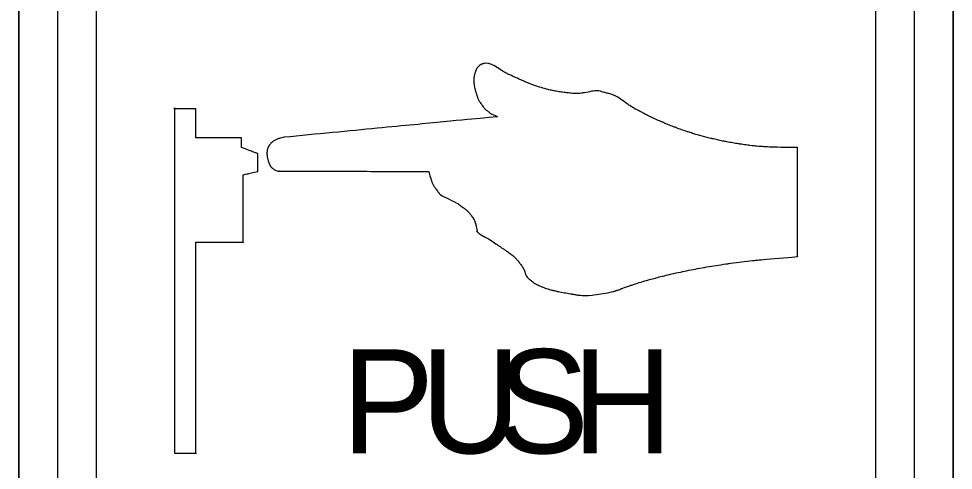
# Model space of a CAD drawing. Extents: x 99976 to 100136, y 99905 to 100011.
# Drawn here: x 100054.5169 to 100054.7869, y 99974.8281 to 99974.9584 of the extents above; entities that cross this region are included whole.
import ezdxf

# ---------------------------------------------------------------- set-up
doc = ezdxf.new("R2010")
doc.units = 0
doc.layers.add('TR_SN_ConstructionSigns', color=7, linetype='Continuous')

msp = doc.modelspace()

# ---------------------------------------------------------------- linework, layer by layer
at = {"layer": 'TR_SN_ConstructionSigns'}
for p, q in [((100054.51692, 99974.698), (100054.51692, 99975.058)), ((100054.51692, 99975.058), (100054.51692, 99974.698)), ((100054.51692, 99975.058), (100054.51692, 99974.698)), ((100054.52817, 99975.058), (100054.52817, 99974.698)), ((100054.53942, 99974.698), (100054.53942, 99975.058)), ((100054.76442, 99975.058), (100054.76442, 99974.698)), ((100054.77567, 99974.698), (100054.77567, 99975.058)), ((100054.78692, 99975.058), (100054.78692, 99974.698)), ((100054.78692, 99974.698), (100054.78692, 99975.058)), ((100054.78692, 99974.698), (100054.78692, 99975.058))]:
    msp.add_line(p, q, dxfattribs=at)
for points, degree in [([(100054.64917, 99974.94391), (100054.64917, 99974.94391), (100054.64909, 99974.94377), (100054.64908, 99974.94374), (100054.64902, 99974.94356), (100054.64902, 99974.94356)], 3), ([(100054.64952, 99974.94443), (100054.64952, 99974.94443), (100054.64938, 99974.94426), (100054.64924, 99974.94406), (100054.64917, 99974.94391), (100054.64917, 99974.94391)], 3), ([(100054.64999, 99974.94491), (100054.64999, 99974.94491), (100054.64983, 99974.94478), (100054.64966, 99974.94459), (100054.64952, 99974.94443), (100054.64952, 99974.94443)], 3), ([(100054.65047, 99974.94521), (100054.65047, 99974.94521), (100054.65032, 99974.94514), (100054.65015, 99974.94504), (100054.64999, 99974.94491), (100054.64999, 99974.94491)], 3), ([(100054.65089, 99974.94538), (100054.65089, 99974.94538), (100054.65067, 99974.94531), (100054.65062, 99974.94529), (100054.65047, 99974.94521), (100054.65047, 99974.94521)], 3), ([(100054.65268, 99974.9455), (100054.65268, 99974.9455), (100054.65179, 99974.94565), (100054.6511, 99974.94546), (100054.65089, 99974.94538), (100054.65089, 99974.94538)], 3), ([(100054.65679, 99974.94331), (100054.65679, 99974.94331), (100054.65568, 99974.944), (100054.65356, 99974.94535), (100054.65268, 99974.9455), (100054.65268, 99974.9455)], 3), ([(100054.64846, 99974.9416), (100054.64846, 99974.9416), (100054.64838, 99974.94107), (100054.64838, 99974.9403), (100054.64846, 99974.93969), (100054.64846, 99974.93969)], 3), ([(100054.64877, 99974.94287), (100054.64877, 99974.94287), (100054.64867, 99974.94255), (100054.64854, 99974.94213), (100054.64846, 99974.9416), (100054.64846, 99974.9416)], 3), ([(100054.64902, 99974.94356), (100054.64902, 99974.94356), (100054.64895, 99974.94339), (100054.64888, 99974.9432), (100054.64877, 99974.94287), (100054.64877, 99974.94287)], 3), ([(100054.65966, 99974.94185), (100054.65966, 99974.94185), (100054.65863, 99974.94233), (100054.65791, 99974.94262), (100054.65679, 99974.94331), (100054.65679, 99974.94331)], 3), ([(100054.66292, 99974.94037), (100054.66292, 99974.94037), (100054.66196, 99974.94079), (100054.66069, 99974.94138), (100054.65966, 99974.94185), (100054.65966, 99974.94185)], 3), ([(100054.64846, 99974.93969), (100054.64846, 99974.93969), (100054.64853, 99974.93908), (100054.64871, 99974.93829), (100054.64879, 99974.93794), (100054.64879, 99974.93794)], 3), ([(100054.66541, 99974.93938), (100054.66541, 99974.93938), (100054.66454, 99974.9397), (100054.66387, 99974.93996), (100054.66292, 99974.94037), (100054.66292, 99974.94037)], 3), ([(100054.66816, 99974.93847), (100054.66816, 99974.93847), (100054.6674, 99974.93869), (100054.66629, 99974.93906), (100054.66541, 99974.93938), (100054.66541, 99974.93938)], 3), ([(100054.64879, 99974.93794), (100054.64879, 99974.93794), (100054.64888, 99974.93758), (100054.6489, 99974.9375), (100054.64899, 99974.93723), (100054.64899, 99974.93723)], 3), ([(100054.64899, 99974.93723), (100054.64899, 99974.93723), (100054.64908, 99974.93695), (100054.64922, 99974.9366), (100054.64931, 99974.93629), (100054.64931, 99974.93629)], 3), ([(100054.64931, 99974.93629), (100054.64931, 99974.93629), (100054.64941, 99974.93597), (100054.64943, 99974.93581), (100054.6496, 99974.93537), (100054.6496, 99974.93537)], 3), ([(100054.66993, 99974.93797), (100054.66993, 99974.93797), (100054.6693, 99974.93813), (100054.66891, 99974.93824), (100054.66816, 99974.93847), (100054.66816, 99974.93847)], 3), ([(100054.67192, 99974.93755), (100054.67192, 99974.93755), (100054.67103, 99974.93772), (100054.67056, 99974.93782), (100054.66993, 99974.93797), (100054.66993, 99974.93797)], 3), ([(100054.67526, 99974.93705), (100054.67526, 99974.93705), (100054.67392, 99974.9372), (100054.6728, 99974.93739), (100054.67192, 99974.93755), (100054.67192, 99974.93755)], 3), ([(100054.67996, 99974.93701), (100054.67996, 99974.93701), (100054.67846, 99974.93676), (100054.6766, 99974.93689), (100054.67526, 99974.93705), (100054.67526, 99974.93705)], 3), ([(100054.68432, 99974.93762), (100054.68432, 99974.93762), (100054.68346, 99974.93774), (100054.68145, 99974.93725), (100054.67996, 99974.93701), (100054.67996, 99974.93701)], 3), ([(100054.686, 99974.93719), (100054.686, 99974.93719), (100054.68521, 99974.93742), (100054.68518, 99974.9375), (100054.68432, 99974.93762), (100054.68432, 99974.93762)], 3), ([(100054.6891, 99974.93625), (100054.6891, 99974.93625), (100054.68787, 99974.93679), (100054.6868, 99974.93695), (100054.686, 99974.93719), (100054.686, 99974.93719)], 3), ([(100054.69309, 99974.93359), (100054.69309, 99974.93359), (100054.69187, 99974.93441), (100054.69032, 99974.93571), (100054.6891, 99974.93625), (100054.6891, 99974.93625)], 3), ([(100054.6496, 99974.93537), (100054.6496, 99974.93537), (100054.64978, 99974.93492), (100054.65045, 99974.93398), (100054.6508, 99974.93348), (100054.6508, 99974.93348)], 3), ([(100054.6508, 99974.93348), (100054.6508, 99974.93348), (100054.65116, 99974.93297), (100054.65139, 99974.93262), (100054.65171, 99974.93231), (100054.65171, 99974.93231)], 3), ([(100054.6966, 99974.93159), (100054.6966, 99974.93159), (100054.69558, 99974.93213), (100054.6943, 99974.93276), (100054.69309, 99974.93359), (100054.69309, 99974.93359)], 3), ([(100054.56192, 99974.93244), (100054.56192, 99974.93244), (100054.56192, 99974.93244), (100054.56192, 99974.833)], 2), ([(100054.56811, 99974.93244), (100054.56811, 99974.93244), (100054.56811, 99974.93244), (100054.56192, 99974.93244)], 2), ([(100054.56811, 99974.92405), (100054.56811, 99974.92405), (100054.56811, 99974.92405), (100054.56811, 99974.93244)], 2), ([(100054.65171, 99974.93231), (100054.65171, 99974.93231), (100054.65203, 99974.93201), (100054.65233, 99974.93184), (100054.65263, 99974.93159), (100054.65263, 99974.93159)], 3), ([(100054.65263, 99974.93159), (100054.65263, 99974.93159), (100054.65293, 99974.93134), (100054.65314, 99974.93109), (100054.65359, 99974.93093), (100054.65359, 99974.93093)], 3), ([(100054.65359, 99974.93093), (100054.65359, 99974.93093), (100054.65404, 99974.93077), (100054.65514, 99974.93027), (100054.65515, 99974.93023), (100054.65515, 99974.93023)], 3), ([(100054.69917, 99974.93026), (100054.69917, 99974.93026), (100054.69814, 99974.93077), (100054.69762, 99974.93105), (100054.6966, 99974.93159), (100054.6966, 99974.93159)], 3), ([(100054.65508, 99974.93015), (100054.65508, 99974.93015), (100054.65508, 99974.93015), (100054.59353, 99974.92421)], 2), ([(100054.65515, 99974.93015), (100054.65515, 99974.93015), (100054.65515, 99974.93013), (100054.65508, 99974.93015), (100054.65508, 99974.93015)], 3), ([(100054.65515, 99974.93023), (100054.65515, 99974.93023), (100054.65515, 99974.93019), (100054.65515, 99974.93018), (100054.65515, 99974.93015), (100054.65515, 99974.93015)], 3), ([(100054.7028, 99974.9286), (100054.7028, 99974.9286), (100054.70158, 99974.92912), (100054.70019, 99974.92975), (100054.69917, 99974.93026), (100054.69917, 99974.93026)], 3), ([(100054.70644, 99974.92713), (100054.70644, 99974.92713), (100054.7052, 99974.92759), (100054.70401, 99974.92808), (100054.7028, 99974.9286), (100054.7028, 99974.9286)], 3), ([(100054.71021, 99974.9258), (100054.71021, 99974.9258), (100054.70901, 99974.92619), (100054.70767, 99974.92666), (100054.70644, 99974.92713), (100054.70644, 99974.92713)], 3), ([(100054.71363, 99974.92476), (100054.71363, 99974.92476), (100054.71245, 99974.92509), (100054.71141, 99974.92541), (100054.71021, 99974.9258), (100054.71021, 99974.9258)], 3), ([(100054.58126, 99974.92405), (100054.58126, 99974.92405), (100054.58126, 99974.92405), (100054.56811, 99974.92405)], 2), ([(100054.58126, 99974.92125), (100054.58126, 99974.92125), (100054.58126, 99974.92125), (100054.58126, 99974.92405)], 2), ([(100054.58988, 99974.92257), (100054.58988, 99974.92257), (100054.58964, 99974.92235), (100054.58945, 99974.92209), (100054.58932, 99974.9219), (100054.58932, 99974.9219)], 3), ([(100054.59073, 99974.92322), (100054.59073, 99974.92322), (100054.59044, 99974.92304), (100054.59011, 99974.9228), (100054.58988, 99974.92257), (100054.58988, 99974.92257)], 3), ([(100054.59164, 99974.92366), (100054.59164, 99974.92366), (100054.59134, 99974.92354), (100054.59103, 99974.92339), (100054.59073, 99974.92322), (100054.59073, 99974.92322)], 3), ([(100054.5925, 99974.92397), (100054.5925, 99974.92397), (100054.59221, 99974.92387), (100054.59194, 99974.92378), (100054.59164, 99974.92366), (100054.59164, 99974.92366)], 3), ([(100054.59353, 99974.92421), (100054.59353, 99974.92421), (100054.59353, 99974.92421), (100054.59279, 99974.92406), (100054.5925, 99974.92397)], 3), ([(100054.71727, 99974.92381), (100054.71727, 99974.92381), (100054.71603, 99974.9241), (100054.71481, 99974.92442), (100054.71363, 99974.92476), (100054.71363, 99974.92476)], 3), ([(100054.72107, 99974.92298), (100054.72107, 99974.92298), (100054.71976, 99974.92323), (100054.71851, 99974.92351), (100054.71727, 99974.92381), (100054.71727, 99974.92381)], 3), ([(100054.72513, 99974.92228), (100054.72513, 99974.92228), (100054.724, 99974.92245), (100054.72238, 99974.92272), (100054.72107, 99974.92298), (100054.72107, 99974.92298)], 3), ([(100054.58129, 99974.92131), (100054.58129, 99974.92131), (100054.58129, 99974.92131), (100054.58126, 99974.92125)], 2), ([(100054.58129, 99974.92131), (100054.58129, 99974.92131), (100054.58129, 99974.92131), (100054.58126, 99974.92125)], 2), ([(100054.58599, 99974.91947), (100054.58599, 99974.91947), (100054.58599, 99974.91947), (100054.58129, 99974.92131)], 2), ([(100054.58876, 99974.92074), (100054.58876, 99974.92074), (100054.58866, 99974.92035), (100054.58863, 99974.91911), (100054.58874, 99974.91845), (100054.58874, 99974.91845)], 3), ([(100054.58906, 99974.9215), (100054.58906, 99974.9215), (100054.58895, 99974.92131), (100054.58886, 99974.92114), (100054.58876, 99974.92074), (100054.58876, 99974.92074)], 3), ([(100054.58932, 99974.9219), (100054.58932, 99974.9219), (100054.58918, 99974.92172), (100054.58916, 99974.92169), (100054.58906, 99974.9215), (100054.58906, 99974.9215)], 3), ([(100054.72784, 99974.9219), (100054.72784, 99974.9219), (100054.72686, 99974.92202), (100054.72626, 99974.92211), (100054.72513, 99974.92228), (100054.72513, 99974.92228)], 3), ([(100054.73098, 99974.92157), (100054.73098, 99974.92157), (100054.73008, 99974.92165), (100054.72881, 99974.92178), (100054.72784, 99974.9219), (100054.72784, 99974.9219)], 3), ([(100054.73327, 99974.92141), (100054.73327, 99974.92141), (100054.73251, 99974.92146), (100054.73189, 99974.9215), (100054.73098, 99974.92157), (100054.73098, 99974.92157)], 3), ([(100054.74179, 99974.92122), (100054.74179, 99974.92122), (100054.74179, 99974.92122), (100054.73403, 99974.92135), (100054.73327, 99974.92141)], 3), ([(100054.74192, 99974.92138), (100054.74192, 99974.92138), (100054.74192, 99974.92138), (100054.74179, 99974.92122)], 2), ([(100054.74192, 99974.88978), (100054.74192, 99974.88978), (100054.74192, 99974.88978), (100054.74192, 99974.92138)], 2), ([(100054.58604, 99974.91436), (100054.58604, 99974.91436), (100054.58604, 99974.91436), (100054.58599, 99974.91947)], 2), ([(100054.58874, 99974.91845), (100054.58874, 99974.91845), (100054.58885, 99974.9178), (100054.58908, 99974.91707), (100054.5892, 99974.91681), (100054.5892, 99974.91681)], 3), ([(100054.58177, 99974.9134), (100054.58177, 99974.9134), (100054.58177, 99974.9134), (100054.58604, 99974.91436)], 2), ([(100054.5892, 99974.91681), (100054.5892, 99974.91681), (100054.58931, 99974.91655), (100054.58936, 99974.91648), (100054.58945, 99974.9163), (100054.58945, 99974.9163)], 3), ([(100054.58945, 99974.9163), (100054.58945, 99974.9163), (100054.58954, 99974.91612), (100054.58966, 99974.91589), (100054.58978, 99974.91574), (100054.58978, 99974.91574)], 3), ([(100054.58978, 99974.91574), (100054.58978, 99974.91574), (100054.58989, 99974.91559), (100054.58994, 99974.91555), (100054.59012, 99974.91538), (100054.59012, 99974.91538)], 3), ([(100054.59012, 99974.91538), (100054.59012, 99974.91538), (100054.5903, 99974.91522), (100054.59062, 99974.91497), (100054.59089, 99974.91478), (100054.59089, 99974.91478)], 3), ([(100054.59089, 99974.91478), (100054.59089, 99974.91478), (100054.59116, 99974.9146), (100054.5921, 99974.91442), (100054.5921, 99974.91442)], 3), ([(100054.5921, 99974.91442), (100054.5921, 99974.91442), (100054.5921, 99974.91442), (100054.63543, 99974.91436)], 2), ([(100054.63543, 99974.91436), (100054.63543, 99974.91436), (100054.63543, 99974.91436), (100054.63584, 99974.91258), (100054.63595, 99974.91228)], 3), ([(100054.58178, 99974.89391), (100054.58178, 99974.89391), (100054.58178, 99974.89391), (100054.58177, 99974.9134)], 2), ([(100054.63595, 99974.91228), (100054.63595, 99974.91228), (100054.63605, 99974.91198), (100054.63615, 99974.91169), (100054.63628, 99974.91138), (100054.63628, 99974.91138)], 3), ([(100054.63628, 99974.91138), (100054.63628, 99974.91138), (100054.6364, 99974.91107), (100054.63656, 99974.91074), (100054.63672, 99974.91044), (100054.63672, 99974.91044)], 3), ([(100054.63672, 99974.91044), (100054.63672, 99974.91044), (100054.63689, 99974.91014), (100054.63702, 99974.90992), (100054.63725, 99974.90958), (100054.63725, 99974.90958)], 3), ([(100054.63725, 99974.90958), (100054.63725, 99974.90958), (100054.63748, 99974.90924), (100054.63789, 99974.90869), (100054.6381, 99974.90841), (100054.6381, 99974.90841)], 3), ([(100054.6381, 99974.90841), (100054.6381, 99974.90841), (100054.6383, 99974.90812), (100054.6383, 99974.90811), (100054.63853, 99974.90784), (100054.63853, 99974.90784)], 3), ([(100054.63853, 99974.90784), (100054.63853, 99974.90784), (100054.63877, 99974.90757), (100054.6423, 99974.90581), (100054.6431, 99974.9054), (100054.6431, 99974.9054)], 3), ([(100054.6431, 99974.9054), (100054.6431, 99974.9054), (100054.6439, 99974.90499), (100054.64417, 99974.90477), (100054.64463, 99974.90444), (100054.64463, 99974.90444)], 3), ([(100054.64463, 99974.90444), (100054.64463, 99974.90444), (100054.64509, 99974.90411), (100054.64557, 99974.90374), (100054.6459, 99974.90349), (100054.6459, 99974.90349)], 3), ([(100054.6459, 99974.90349), (100054.6459, 99974.90349), (100054.64623, 99974.90323), (100054.64641, 99974.90309), (100054.64662, 99974.90289), (100054.64662, 99974.90289)], 3), ([(100054.64662, 99974.90289), (100054.64662, 99974.90289), (100054.64683, 99974.90268), (100054.64694, 99974.90255), (100054.64716, 99974.90228), (100054.64716, 99974.90228)], 3), ([(100054.64716, 99974.90228), (100054.64716, 99974.90228), (100054.64739, 99974.90201), (100054.64771, 99974.90161), (100054.64795, 99974.90126), (100054.64795, 99974.90126)], 3), ([(100054.64795, 99974.90126), (100054.64795, 99974.90126), (100054.64819, 99974.9009), (100054.64849, 99974.90037), (100054.64859, 99974.90014), (100054.64859, 99974.90014)], 3), ([(100054.64859, 99974.90014), (100054.64859, 99974.90014), (100054.64869, 99974.8999), (100054.64871, 99974.89984), (100054.64877, 99974.89966), (100054.64877, 99974.89966)], 3), ([(100054.64877, 99974.89966), (100054.64877, 99974.89966), (100054.64883, 99974.89948), (100054.6489, 99974.89927), (100054.64896, 99974.89908), (100054.64896, 99974.89908)], 3), ([(100054.64896, 99974.89908), (100054.64896, 99974.89908), (100054.64902, 99974.89888), (100054.64936, 99974.89705), (100054.64936, 99974.89705)], 3), ([(100054.64936, 99974.89705), (100054.64936, 99974.89705), (100054.64936, 99974.89705), (100054.64916, 99974.89728), (100054.6492, 99974.8972)], 3), ([(100054.6492, 99974.8972), (100054.6492, 99974.8972), (100054.64924, 99974.89712), (100054.64926, 99974.89707), (100054.64934, 99974.89696), (100054.64934, 99974.89696)], 3), ([(100054.64934, 99974.89696), (100054.64934, 99974.89696), (100054.64941, 99974.89684), (100054.65045, 99974.896), (100054.65154, 99974.89547), (100054.65154, 99974.89547)], 3), ([(100054.65154, 99974.89547), (100054.65154, 99974.89547), (100054.65262, 99974.89494), (100054.65443, 99974.89371), (100054.65542, 99974.89302), (100054.65542, 99974.89302)], 3), ([(100054.56811, 99974.89391), (100054.56811, 99974.89391), (100054.56811, 99974.89391), (100054.58178, 99974.89391)], 2), ([(100054.56811, 99974.833), (100054.56811, 99974.833), (100054.56811, 99974.833), (100054.56811, 99974.89391)], 2), ([(100054.65542, 99974.89302), (100054.65542, 99974.89302), (100054.65641, 99974.89234), (100054.65683, 99974.89207), (100054.65761, 99974.89154), (100054.65761, 99974.89154)], 3), ([(100054.65761, 99974.89154), (100054.65761, 99974.89154), (100054.6584, 99974.89101), (100054.65939, 99974.89032), (100054.66005, 99974.88971), (100054.66005, 99974.88971)], 3), ([(100054.66005, 99974.88971), (100054.66005, 99974.88971), (100054.6607, 99974.88909), (100054.66121, 99974.88846), (100054.66161, 99974.88795), (100054.66161, 99974.88795)], 3), ([(100054.66161, 99974.88795), (100054.66161, 99974.88795), (100054.66201, 99974.88743), (100054.6623, 99974.88703), (100054.66253, 99974.88667), (100054.66253, 99974.88667)], 3), ([(100054.71504, 99974.88666), (100054.71504, 99974.88666), (100054.71725, 99974.88705), (100054.7195, 99974.8874), (100054.72195, 99974.88774), (100054.72195, 99974.88774)], 3), ([(100054.72195, 99974.88774), (100054.72195, 99974.88774), (100054.7244, 99974.88808), (100054.72714, 99974.8884), (100054.72974, 99974.8887), (100054.72974, 99974.8887)], 3), ([(100054.72974, 99974.8887), (100054.72974, 99974.8887), (100054.73233, 99974.889), (100054.74192, 99974.88978), (100054.74192, 99974.88978)], 3), ([(100054.66253, 99974.88667), (100054.66253, 99974.88667), (100054.66276, 99974.88631), (100054.66284, 99974.88619), (100054.663, 99974.88578), (100054.663, 99974.88578)], 3), ([(100054.663, 99974.88578), (100054.663, 99974.88578), (100054.66316, 99974.88537), (100054.66328, 99974.88469), (100054.66353, 99974.88425), (100054.66353, 99974.88425)], 3), ([(100054.70294, 99974.88413), (100054.70294, 99974.88413), (100054.70461, 99974.88455), (100054.70666, 99974.88502), (100054.70868, 99974.88544), (100054.70868, 99974.88544)], 3), ([(100054.70868, 99974.88544), (100054.70868, 99974.88544), (100054.71069, 99974.88587), (100054.71283, 99974.88627), (100054.71504, 99974.88666), (100054.71504, 99974.88666)], 3), ([(100054.66353, 99974.88425), (100054.66353, 99974.88425), (100054.66379, 99974.8838), (100054.6642, 99974.88348), (100054.66453, 99974.8832), (100054.66453, 99974.8832)], 3), ([(100054.66453, 99974.8832), (100054.66453, 99974.8832), (100054.66485, 99974.88291), (100054.66503, 99974.88273), (100054.66539, 99974.88246), (100054.66539, 99974.88246)], 3), ([(100054.66539, 99974.88246), (100054.66539, 99974.88246), (100054.66576, 99974.88218), (100054.66629, 99974.88187), (100054.66676, 99974.88164), (100054.66676, 99974.88164)], 3), ([(100054.69391, 99974.88152), (100054.69391, 99974.88152), (100054.69518, 99974.88195), (100054.6972, 99974.88258), (100054.69871, 99974.88301), (100054.69871, 99974.88301)], 3), ([(100054.69871, 99974.88301), (100054.69871, 99974.88301), (100054.70021, 99974.88344), (100054.70128, 99974.88372), (100054.70294, 99974.88413), (100054.70294, 99974.88413)], 3), ([(100054.66676, 99974.88164), (100054.66676, 99974.88164), (100054.66722, 99974.8814), (100054.66762, 99974.88121), (100054.66817, 99974.881), (100054.66817, 99974.881)], 3), ([(100054.66817, 99974.881), (100054.66817, 99974.881), (100054.66871, 99974.88078), (100054.66932, 99974.88058), (100054.67005, 99974.88036), (100054.67005, 99974.88036)], 3), ([(100054.67005, 99974.88036), (100054.67005, 99974.88036), (100054.67077, 99974.88015), (100054.67142, 99974.87997), (100054.67253, 99974.87973), (100054.67253, 99974.87973)], 3), ([(100054.67253, 99974.87973), (100054.67253, 99974.87973), (100054.67363, 99974.8795), (100054.67542, 99974.87919), (100054.67669, 99974.87898), (100054.67669, 99974.87898)], 3), ([(100054.68018, 99974.87852), (100054.68018, 99974.87852), (100054.68193, 99974.87841), (100054.68844, 99974.87961), (100054.6889, 99974.87975), (100054.6889, 99974.87975)], 3), ([(100054.6889, 99974.87975), (100054.6889, 99974.87975), (100054.68935, 99974.87988), (100054.68944, 99974.87991), (100054.6898, 99974.88003), (100054.6898, 99974.88003)], 3), ([(100054.6898, 99974.88003), (100054.6898, 99974.88003), (100054.69016, 99974.88016), (100054.69044, 99974.88027), (100054.69106, 99974.88051), (100054.69106, 99974.88051)], 3), ([(100054.69106, 99974.88051), (100054.69106, 99974.88051), (100054.69169, 99974.88075), (100054.69264, 99974.8811), (100054.69391, 99974.88152), (100054.69391, 99974.88152)], 3), ([(100054.67669, 99974.87898), (100054.67669, 99974.87898), (100054.67796, 99974.87877), (100054.67842, 99974.87863), (100054.68018, 99974.87852), (100054.68018, 99974.87852)], 3), ([(100054.56192, 99974.833), (100054.56192, 99974.833), (100054.56192, 99974.833), (100054.56811, 99974.833)], 2)]:
    msp.add_open_spline(points, degree=degree, dxfattribs=at)

# ---------------------------------------------------------------- texts
for s, p in [('P', (100054.61021, 99974.833)), ('U', (100054.63302, 99974.833)), ('S', (100054.65493, 99974.833)), ('H', (100054.67684, 99974.833))]:
    msp.add_text(s, height=0.03, dxfattribs=at).set_placement(p)

doc.saveas('drawing.dxf')
